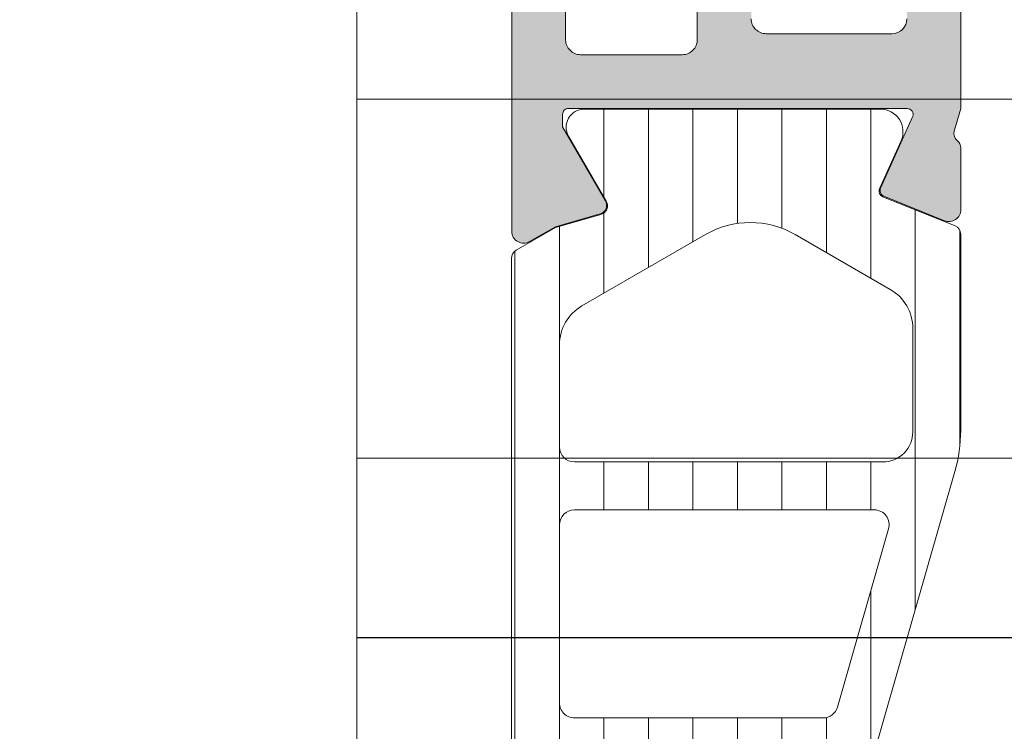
# Model space of a CAD drawing. Header units: millimetres. Extents: x 213386 to 506888, y 183055 to 450952.
# Tile 316 of 656: x 393802 to 393835, y 284336 to 284360. Entities that reach past the tile are written whole.
import ezdxf

# ---------------------------------------------------------------- set-up
doc = ezdxf.new("R2010")
doc.units = ezdxf.units.MM
doc.layers.add('FASÁDA DETAILNÍ', color=255, linetype='Continuous', lineweight=0)
pattern_1 = [(135, (393673.133020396, 283048.1544064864), (-1.077630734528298, -1.077630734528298), []), (225, (393673.133020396, 283048.1544064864), (1.077630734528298, -1.077630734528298), [])]

msp = doc.modelspace()

# ---------------------------------------------------------------- hatches: boundary and pattern name
at = {"layer": 'FASÁDA DETAILNÍ'}
h = msp.add_hatch(color=256, dxfattribs=at)
edge = h.paths.add_edge_path(flags=16)
edge.add_ellipse((393824.3436055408, 284386.6363322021), major_axis=(-0.4999740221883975, 0), ratio=1, start_angle=179.9970229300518, end_angle=270.0029770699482)
edge.add_line((393824.3435795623, 284387.1363062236), (393806.3435795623, 284387.1363062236))
edge.add_ellipse((393806.3435535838, 284386.6363322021), major_axis=(-0.4999740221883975, 0), ratio=1, start_angle=-90.00297706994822, end_angle=0.002977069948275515)
edge.add_line((393805.8435795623, 284386.6363062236), (393805.8435795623, 284374.1363062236))
edge.add_ellipse((393806.3436013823, 284374.1363280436), major_axis=(-0.5000218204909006, 0), ratio=1, start_angle=0.002500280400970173, end_angle=89.99749971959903)
edge.add_line((393806.3435795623, 284373.6363062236), (393818.9466305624, 284373.6363062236))
edge.add_ellipse((393818.946631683, 284372.1363073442), major_axis=(-1.499998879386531, 0), ratio=1, start_angle=179.9999571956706, end_angle=270.0000428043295, ccw=False)
edge.add_line((393820.4466305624, 284372.1363062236), (393820.4466305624, 284359.1363182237))
edge.add_ellipse((393820.9466301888, 284359.1363178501), major_axis=(-0.4999996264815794, 0), ratio=1, start_angle=-4.280210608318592e-05, end_angle=90.00004280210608)
edge.add_line((393820.9466305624, 284358.6363182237), (393824.3435795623, 284358.6363182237))
edge.add_ellipse((393824.3435799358, 284359.1363178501), major_axis=(-0.4999996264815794, 0), ratio=1, start_angle=89.99995719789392, end_angle=180.0000428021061)
edge.add_line((393824.8435795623, 284359.1363182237), (393824.8435795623, 284386.6363062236))
edge = h.paths.add_edge_path()
edge.add_line((393853.6435745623, 284387.8363182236), (393853.6435745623, 284384.8363182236))
edge.add_line((393853.6435745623, 284384.8363182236), (393851.6435745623, 284384.8363182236))
edge.add_arc((393851.6435485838, 284385.3362922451), 0.4999740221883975, 179.9970229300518, 270.0029770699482, ccw=False)
edge.add_line((393851.1435745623, 284385.3363182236), (393851.1435745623, 284385.8363182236))
edge.add_line((393851.1435745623, 284385.8363182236), (393852.1435745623, 284385.8363182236))
edge.add_line((393852.1435745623, 284385.8363182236), (393852.1435745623, 284386.8363182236))
edge.add_arc((393851.1435104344, 284386.8362540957), 1.000064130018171, 0.003674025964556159, 89.99632597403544)
edge.add_line((393851.1435745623, 284387.8363182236), (393847.1435745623, 284387.8363182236))
edge.add_arc((393847.1436045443, 284386.8362882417), 1.000029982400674, 90.00171778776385, 179.9982822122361)
edge.add_line((393846.1435745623, 284386.8363182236), (393846.1435745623, 284385.8363182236))
edge.add_line((393846.1435745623, 284385.8363182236), (393847.1435745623, 284385.8363182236))
edge.add_line((393847.1435745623, 284385.8363182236), (393847.1435745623, 284385.3363182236))
edge.add_arc((393846.6435689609, 284385.3363238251), 0.5000056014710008, 270.0006418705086, 359.9993581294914, ccw=False)
edge.add_line((393846.6435745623, 284384.8363182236), (393843.8435715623, 284384.8363182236))
edge.add_arc((393843.8435715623, 284385.3363182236), 0.5, 90, 270, ccw=False)
edge.add_line((393843.8435715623, 284385.8363182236), (393844.1435745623, 284385.8363182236))
edge.add_arc((393844.1435638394, 284386.3363289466), 0.5000107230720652, 270.0012287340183, 359.9987712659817)
edge.add_line((393844.6435745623, 284386.3363182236), (393844.6435745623, 284386.8363182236))
edge.add_arc((393844.1435066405, 284386.8362503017), 0.5000679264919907, 0.007782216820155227, 89.99221778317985)
edge.add_line((393844.1435745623, 284387.3363182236), (393832.8435795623, 284387.3363182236))
edge.add_arc((393832.8436013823, 284386.8362964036), 0.5000218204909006, 90.002500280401, 179.9974997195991)
edge.add_line((393832.3435795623, 284386.8363182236), (393832.3435795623, 284386.3363182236))
edge.add_arc((393832.8435168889, 284386.3362555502), 0.499937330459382, 179.9928172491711, 270.007182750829)
edge.add_line((393832.8435795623, 284385.8363182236), (393833.1435825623, 284385.8363182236))
edge.add_arc((393833.1435197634, 284385.3362554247), 0.5000628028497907, 0.00719532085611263, 89.99280467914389, ccw=False)
edge.add_line((393833.6435825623, 284385.3363182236), (393833.6435825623, 284380.8363182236))
edge.add_arc((393833.1435769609, 284380.8363238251), 0.5000056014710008, 270.0006418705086, 359.9993581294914, ccw=False)
edge.add_line((393833.1435825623, 284380.3363182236), (393832.3435795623, 284380.3363182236))
edge.add_arc((393832.3435535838, 284380.8362922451), 0.4999740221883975, 179.9970229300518, 270.0029770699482, ccw=False)
edge.add_line((393831.8435795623, 284380.8363182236), (393831.8435795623, 284382.8363182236))
edge.add_arc((393831.3435116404, 284382.8362503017), 0.5000679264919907, 0.007782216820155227, 89.99221778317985)
edge.add_line((393831.3435795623, 284383.3363182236), (393830.8435795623, 284383.3363182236))
edge.add_arc((393830.8435168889, 284383.8362555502), 0.499937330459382, 179.992817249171, 270.007182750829, ccw=False)
edge.add_line((393830.3435795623, 284383.8363182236), (393830.3435795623, 284386.8363182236))
edge.add_arc((393829.8435244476, 284386.8362631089), 0.5000551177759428, 0.006314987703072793, 89.99368501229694)
edge.add_line((393829.8435795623, 284387.3363182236), (393828.1435825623, 284387.3363182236))
edge.add_arc((393828.1435507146, 284385.8363500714), 1.499968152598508, 89.99878348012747, 180.0012165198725)
edge.add_line((393826.6435825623, 284385.8363182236), (393826.6435825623, 284359.8363182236))
edge.add_arc((393827.1435617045, 284359.8362973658), 0.4999791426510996, 179.9976097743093, 270.0023902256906)
edge.add_line((393827.1435825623, 284359.3363182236), (393831.3435795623, 284359.3363182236))
edge.add_arc((393831.3435739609, 284359.8363238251), 0.5000056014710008, 270.0006418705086, 359.9993581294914)
edge.add_line((393831.8435795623, 284359.8363182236), (393831.8435795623, 284361.8363182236))
edge.add_arc((393832.3436013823, 284361.8362964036), 0.5000218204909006, 90.00250028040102, 179.9974997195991, ccw=False)
edge.add_line((393832.3435795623, 284362.3363182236), (393833.1435825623, 284362.3363182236))
edge.add_arc((393833.1435300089, 284361.8362656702), 0.5000525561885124, 0.006021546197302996, 89.99397845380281, ccw=False)
edge.add_line((393833.6435825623, 284361.8363182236), (393833.6435825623, 284356.8363172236))
edge.add_line((393833.6435825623, 284356.8363172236), (393833.4262615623, 284356.0784282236))
edge.add_arc((393833.7146399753, 284355.9957369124), 0.2999999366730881, 163.9999757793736, 232.0951853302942)
edge.add_arc((393833.3460294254, 284355.5223170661), 0.3000001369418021, 3.007105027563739e-05, 52.095281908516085, ccw=False)
edge.add_line((393833.6460295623, 284355.5223172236), (393833.6460275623, 284353.4581702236))
edge.add_arc((393833.2460281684, 284353.4581697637), 0.3999993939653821, -111.97376953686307, 6.58840779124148e-05, ccw=False)
edge.add_line((393833.0963555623, 284353.0872282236), (393831.0731265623, 284353.9035892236))
edge.add_arc((393831.1479631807, 284354.0890594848), 0.1999993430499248, 155.8589076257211, 248.02609212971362, ccw=False)
edge.add_line((393830.9654555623, 284354.1708562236), (393832.0337755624, 284356.5545412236))
edge.add_arc((393831.8512674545, 284356.6363379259), 0.1999997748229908, 335.8589745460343, 450.8199006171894)
edge.add_line((393831.8484055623, 284356.8363172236), (393820.5443255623, 284356.8363182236))
edge.add_arc((393820.5358938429, 284356.6449037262), 0.1916001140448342, 87.47777810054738, 181.0444500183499)
edge.add_line((393820.3443255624, 284356.6414112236), (393820.3443255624, 284356.2208272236))
edge.add_line((393820.3443255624, 284356.2208272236), (393821.7760605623, 284353.7552152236))
edge.add_arc((393821.5167235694, 284353.6044035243), 0.2999997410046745, -74.00002828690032, 30.179196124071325, ccw=False)
edge.add_line((393821.5994145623, 284353.3160252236), (393820.1072535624, 284352.8881542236))
edge.add_line((393820.1072535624, 284352.8881542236), (393819.2439785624, 284352.3897422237))
edge.add_arc((393819.043978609, 284352.7361524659), 0.400000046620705, 180.0000347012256, 299.9999884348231, ccw=False)
edge.add_line((393818.6439785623, 284352.7361522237), (393818.6443255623, 284356.8440832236))
edge.add_line((393818.6443255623, 284356.8440832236), (393818.6466305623, 284371.3361402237))
edge.add_arc((393818.146630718, 284371.3363183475), 0.4999998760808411, 359.9795885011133, 450.0000178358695)
edge.add_line((393818.1466305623, 284371.8363182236), (393812.7435885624, 284371.8363182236))
edge.add_arc((393812.7435881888, 284371.3363185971), 0.4999996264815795, 89.9999571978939, 180.0000428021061)
edge.add_line((393812.2435885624, 284371.3363182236), (393812.2435885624, 284368.8363182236))
edge.add_arc((393811.7435889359, 284368.8363178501), 0.4999996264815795, -90.00004280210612, 4.280210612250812e-05, ccw=False)
edge.add_line((393811.7435885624, 284368.3363182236), (393810.4435855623, 284368.3363182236))
edge.add_arc((393810.4435647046, 284368.8362973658), 0.4999791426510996, 179.9976097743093, 270.00239022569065, ccw=False)
edge.add_line((393809.9435855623, 284368.8363182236), (393809.9435855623, 284369.3363182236))
edge.add_line((393809.9435855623, 284369.3363182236), (393810.9435855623, 284369.3363182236))
edge.add_line((393810.9435855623, 284369.3363182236), (393810.9435855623, 284370.8363182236))
edge.add_arc((393809.9435538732, 284370.8362865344), 1.00003168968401, 0.001815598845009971, 89.998184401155)
edge.add_line((393809.9435855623, 284371.8363182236), (393805.9435855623, 284371.8363182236))
edge.add_arc((393805.9436548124, 284370.8362489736), 1.000069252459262, 90.00396746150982, 179.9960325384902)
edge.add_line((393804.9435855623, 284370.8363182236), (393804.9435855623, 284369.3363182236))
edge.add_line((393804.9435855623, 284369.3363182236), (393805.9435855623, 284369.3363182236))
edge.add_line((393805.9435855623, 284369.3363182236), (393805.9435855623, 284368.8363182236))
edge.add_arc((393805.4436115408, 284368.8362922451), 0.4999740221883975, -90.0029770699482, 0.0029770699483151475, ccw=False)
edge.add_line((393805.4435855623, 284368.3363182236), (393804.1435825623, 284368.3363182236))
edge.add_arc((393804.1435881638, 284368.8363238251), 0.5000056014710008, 180.0006418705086, 269.9993581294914, ccw=False)
edge.add_line((393803.6435825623, 284368.8363182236), (393803.6435825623, 284387.8363182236))
edge.add_arc((393805.1435532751, 284387.8363475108), 1.49997071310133, 89.99888129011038, 180.0011187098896, ccw=False)
edge.add_line((393805.1435825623, 284389.3363182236), (393852.1435745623, 284389.3363182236))
edge.add_arc((393852.1435142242, 284387.8362578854), 1.500060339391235, 0.002304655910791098, 89.99769534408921, ccw=False)
h = msp.add_hatch(dxfattribs=at)
h.set_pattern_fill('ANSI37', color=256, scale=0.48, angle=90, style=0)
h.set_pattern_definition(pattern_1)
edge = h.paths.add_edge_path(flags=16)
edge.add_line((393849.3078483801, 284325.9350692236), (393850.7007023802, 284326.0348132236))
edge.add_arc((393850.7435598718, 284325.4363463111), 0.5999995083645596, -8.348756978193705e-06, 94.09608051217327, ccw=False)
edge.add_arc((393850.7435598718, 284325.4363461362), 0.5999995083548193, -94.09608051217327, 8.348756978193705e-06, ccw=False)
edge.add_line((393850.7007023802, 284324.8378792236), (393849.3078483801, 284324.9376232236))
edge.add_arc((393849.3435628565, 284325.4363462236), 0.5000001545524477, 94.09606439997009, 265.90393560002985, ccw=False)
edge = h.paths.add_edge_path(flags=16)
edge.add_arc((393846.1435547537, 284323.8363495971), 0.4999996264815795, -4.280210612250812e-05, 90.00004280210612, ccw=False)
edge.add_line((393846.6435543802, 284323.8363492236), (393846.6435543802, 284320.2426642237))
edge.add_arc((393846.1435540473, 284320.2426642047), 0.5000003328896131, -113.21802660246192, 2.167783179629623e-06, ccw=False)
edge.add_line((393845.9464383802, 284319.7831582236), (393839.6153363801, 284322.4990362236))
edge.add_arc((393839.8124522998, 284322.9585415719), 0.4999998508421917, 177.4998893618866, 246.7819182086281, ccw=False)
edge.add_line((393839.3129283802, 284322.9803522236), (393839.3512543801, 284323.8581592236))
edge.add_arc((393839.8507779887, 284323.8363497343), 0.4999994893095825, 89.9999551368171, 177.5000208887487, ccw=False)
edge.add_line((393839.8507783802, 284324.3363492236), (393846.1435543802, 284324.3363492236))
edge = h.paths.add_edge_path(flags=16)
edge.add_line((393840.7353923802, 284349.3902682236), (393849.6322453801, 284353.5389382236))
edge.add_arc((393849.8435545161, 284353.0857844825), 0.4999998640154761, -2.966864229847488e-05, 115.00000791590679, ccw=False)
edge.add_line((393850.3435543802, 284353.0857842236), (393850.3435543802, 284343.7363492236))
edge.add_arc((393849.8435547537, 284343.7363488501), 0.4999996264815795, -90.00004280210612, 4.280210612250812e-05, ccw=False)
edge.add_line((393849.8435543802, 284343.2363492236), (393840.7196313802, 284343.2363492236))
edge.add_arc((393840.7196315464, 284343.7363492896), 0.5000000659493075, 177.499972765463, 269.99998095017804, ccw=False)
edge.add_line((393840.2201073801, 284343.7581592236), (393840.4471773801, 284348.9589232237))
edge.add_arc((393840.9467027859, 284348.9371134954), 0.5000012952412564, 115.0000919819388, 177.5000025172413, ccw=False)
edge = h.paths.add_edge_path(flags=16)
edge.add_arc((393849.8435547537, 284340.5363495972), 0.4999996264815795, -4.280210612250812e-05, 90.00004280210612, ccw=False)
edge.add_line((393850.3435543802, 284340.5363492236), (393850.3435543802, 284333.3363492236))
edge.add_arc((393849.8435547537, 284333.3363488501), 0.4999996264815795, -90.00004280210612, 4.280210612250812e-05, ccw=False)
edge.add_line((393849.8435543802, 284332.8363492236), (393848.6435543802, 284332.8363492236))
edge.add_arc((393848.643552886, 284330.8363507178), 1.99999850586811, 89.99995719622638, 180.0000428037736)
edge.add_line((393846.6435543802, 284330.8363492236), (393846.6435543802, 284327.0363492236))
edge.add_arc((393846.1435547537, 284327.0363488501), 0.4999996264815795, -90.00004280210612, 4.280210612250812e-05, ccw=False)
edge.add_line((393846.1435543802, 284326.5363492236), (393839.9904933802, 284326.5363492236))
edge.add_arc((393839.9904935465, 284327.0363492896), 0.5000000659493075, 177.4999727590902, 269.9999809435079, ccw=False)
edge.add_line((393839.4909693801, 284327.0581592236), (393839.7311043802, 284332.5581592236))
edge.add_arc((393840.2306279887, 284332.5363497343), 0.4999994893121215, 89.99995514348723, 177.500020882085, ccw=False)
edge.add_line((393840.2306283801, 284333.0363492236), (393845.5435543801, 284333.0363492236))
edge.add_arc((393845.5435543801, 284334.1363492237), 1.100000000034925, 270, 450)
edge.add_line((393845.5435543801, 284335.2363492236), (393840.3703433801, 284335.2363492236))
edge.add_arc((393840.3703435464, 284335.7363492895), 0.5000000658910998, 177.4999727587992, 269.9999809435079, ccw=False)
edge.add_line((393839.8708193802, 284335.7581592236), (393840.0803923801, 284340.5581592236))
edge.add_arc((393840.5799159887, 284340.5363497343), 0.4999994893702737, 89.99995514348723, 177.5000208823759, ccw=False)
edge.add_line((393840.5799163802, 284341.0363492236), (393849.8435543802, 284341.0363492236))
edge = h.paths.add_edge_path()
edge.add_line((393848.4570973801, 284355.7494022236), (393839.6692313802, 284351.6515532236))
edge.add_ellipse((393840.9370888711, 284348.9326278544), major_axis=(-3.000002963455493, 0), ratio=1, start_angle=295.000030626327, end_angle=357.4999411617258)
edge.add_line((393837.9399413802, 284349.0634892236), (393837.9116073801, 284348.4145392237))
edge.add_ellipse((393837.4120837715, 284348.4363487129), major_axis=(-0.4999994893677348, 0), ratio=1, start_angle=89.99995515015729, end_angle=177.5000208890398, ccw=False)
edge.add_line((393837.4120833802, 284347.9363492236), (393836.4435543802, 284347.9363492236))
edge.add_ellipse((393836.4435543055, 284347.8363492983), major_axis=(-0.09999992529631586, 0), ratio=1, start_angle=-90.00004278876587, end_angle=4.278876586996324e-05)
edge.add_line((393836.3435543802, 284347.8363492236), (393836.3435543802, 284347.2363492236))
edge.add_ellipse((393836.4435543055, 284347.236349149), major_axis=(-0.09999992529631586, 0), ratio=1, start_angle=-4.278876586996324e-05, end_angle=90.00004278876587)
edge.add_line((393836.4435543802, 284347.1363492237), (393837.3465923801, 284347.1363492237))
edge.add_ellipse((393837.3465922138, 284346.6363491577), major_axis=(-0.5000000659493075, 0), ratio=1, start_angle=177.4999727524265, end_angle=269.9999809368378, ccw=False)
edge.add_line((393837.8461163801, 284346.6145392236), (393837.4522783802, 284337.7142452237))
edge.add_ellipse((393836.9527671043, 284337.7363493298), major_axis=(-0.5000001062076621, 0), ratio=1, start_angle=89.99991701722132, end_angle=177.466230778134, ccw=False)
edge.add_line((393836.9527663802, 284337.2363492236), (393836.3435543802, 284337.2363492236))
edge.add_ellipse((393836.3435543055, 284337.1363492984), major_axis=(-0.09999992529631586, 0), ratio=1, start_angle=-90.00004278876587, end_angle=4.278876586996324e-05)
edge.add_line((393836.2435543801, 284337.1363492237), (393836.2435543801, 284336.5363492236))
edge.add_ellipse((393836.3435543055, 284336.536349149), major_axis=(-0.09999992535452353, 0), ratio=1, start_angle=-4.278876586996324e-05, end_angle=90.00004278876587)
edge.add_line((393836.3435543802, 284336.4363492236), (393836.8731163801, 284336.4363492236))
edge.add_ellipse((393836.8731166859, 284335.9363487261), major_axis=(-0.5000004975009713, 0), ratio=1, start_angle=177.4663020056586, end_angle=270.00003503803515, ccw=False)
edge.add_line((393837.3726283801, 284335.9142452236), (393836.8619723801, 284324.3740202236))
edge.add_ellipse((393836.3624477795, 284324.395829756), major_axis=(-0.50000048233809, 0), ratio=1, start_angle=86.78294269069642, end_angle=177.5000209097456, ccw=False)
edge.add_line((393836.3343883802, 284323.8966172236), (393831.2006453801, 284324.1851802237))
edge.add_ellipse((393831.3162008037, 284324.5955982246), major_axis=(-0.4263754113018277, 0), ratio=1, start_angle=-69.24102762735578, end_angle=74.27514552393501, ccw=False)
edge.add_line((393831.1650773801, 284324.9942932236), (393831.3976803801, 284324.9930532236))
edge.add_line((393831.3976803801, 284324.9930532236), (393833.2802593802, 284324.6949152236))
edge.add_line((393833.2802593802, 284324.6949152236), (393836.1295443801, 284325.0953412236))
edge.add_ellipse((393836.0877937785, 284325.3924218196), major_axis=(-0.2999999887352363, 0), ratio=1, start_angle=97.99974404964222, end_angle=214.5977463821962)
edge.add_ellipse((393833.865222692, 284323.8593084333), major_axis=(-3.000047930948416, 0), ratio=1, start_angle=214.5976412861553, end_angle=288.0084245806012)
edge.add_line((393832.9377373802, 284326.7123872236), (393830.6828463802, 284326.0788112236))
edge.add_ellipse((393830.8437759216, 284325.3035987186), major_axis=(-0.791740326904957, 0), ratio=1, start_angle=281.7276897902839, end_angle=353.2016537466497)
edge.add_line((393830.0576023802, 284325.3973212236), (393830.0563813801, 284324.3391112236))
edge.add_ellipse((393831.2354676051, 284324.4682354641), major_axis=(-1.186135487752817, 0), ratio=1, start_angle=6.249678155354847, end_angle=71.3444235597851)
edge.add_line((393830.8560483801, 284323.3444212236), (393834.0973883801, 284322.2500882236))
edge.add_line((393834.0973883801, 284322.2500882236), (393842.1471833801, 284319.3603102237))
edge.add_line((393842.1471833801, 284319.3603102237), (393852.0450603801, 284315.0275012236))
edge.add_ellipse((393852.2433304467, 284315.4865102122), major_axis=(-0.5000002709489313, 0), ratio=1, start_angle=66.637950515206, end_angle=179.9334236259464)
edge.add_line((393852.7433303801, 284315.4859292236), (393852.7439653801, 284316.0326302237))
edge.add_ellipse((393852.2439652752, 284316.0332104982), major_axis=(-0.5000004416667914, 0), ratio=1, start_angle=179.9335054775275, end_angle=246.0791754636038)
edge.add_line((393852.4467023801, 284316.4902642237), (393849.2426993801, 284317.8920202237))
edge.add_ellipse((393849.6435537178, 284318.8081613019), major_axis=(-0.9999993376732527, 0), ratio=1, start_angle=-5.28106040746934e-05, end_angle=66.36838527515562, ccw=False)
edge.add_line((393848.6435543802, 284318.8081622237), (393848.6435543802, 284324.0361042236))
edge.add_line((393848.6435543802, 284324.0361042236), (393850.4430333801, 284324.0361132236))
edge.add_line((393850.4430333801, 284324.0361132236), (393850.5809753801, 284323.5213122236))
edge.add_ellipse((393850.8581294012, 284323.6360774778), major_axis=(-0.2999756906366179, 0), ratio=1, start_angle=22.4937002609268, end_angle=112.5035667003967)
edge.add_line((393850.9729423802, 284323.3589432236), (393852.2430693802, 284324.2081102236))
edge.add_ellipse((393851.7433486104, 284325.073974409), major_axis=(-0.9997207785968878, 0), ratio=1, start_angle=119.9907606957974, end_angle=180.0076118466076)
edge.add_line((393852.7430693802, 284325.0741072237), (393852.7430383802, 284325.7984682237))
edge.add_ellipse((393851.7433005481, 284325.7982601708), major_axis=(-0.9997378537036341, 0), ratio=1, start_angle=180.0119236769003, end_angle=240.0086750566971)
edge.add_line((393852.2430383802, 284326.6641342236), (393850.9729423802, 284327.5133012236))
edge.add_ellipse((393850.8581304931, 284327.2361537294), major_axis=(-0.2999875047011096, 0), ratio=1, start_angle=247.4975938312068, end_angle=337.501396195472)
edge.add_line((393850.5809753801, 284327.3509472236), (393850.4430033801, 284326.8361312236))
edge.add_line((393850.4430033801, 284326.8361312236), (393848.6435543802, 284326.8361232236))
edge.add_line((393848.6435543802, 284326.8361232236), (393848.6435543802, 284330.0363502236))
edge.add_ellipse((393848.9435541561, 284330.0363504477), major_axis=(-0.2999997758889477, 0), ratio=1, start_angle=-90.00004279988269, end_angle=4.279988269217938e-05, ccw=False)
edge.add_line((393848.9435543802, 284330.3363502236), (393852.2435503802, 284330.3363502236))
edge.add_ellipse((393852.2435507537, 284330.8363498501), major_axis=(-0.4999996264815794, 0), ratio=1, start_angle=89.99995719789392, end_angle=180.0000428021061)
edge.add_line((393852.7435503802, 284330.8363502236), (393852.7435503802, 284357.7339722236))
edge.add_line((393852.7435503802, 284357.7339722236), (393851.1931583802, 284358.6290902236))
edge.add_ellipse((393850.9431582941, 284358.1960776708), major_axis=(-0.4999999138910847, 0), ratio=1, start_angle=239.9999829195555, end_angle=359.9999366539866)
edge.add_line((393850.4431583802, 284358.1960782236), (393848.7457873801, 284358.1960782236))
edge.add_line((393848.7457873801, 284358.1960782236), (393848.7457873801, 284356.2025562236))
edge.add_ellipse((393848.2457871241, 284356.202555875), major_axis=(-0.5000002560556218, 0), ratio=1, start_angle=115.00012858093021, end_angle=180.000039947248, ccw=False)
h = msp.add_hatch(dxfattribs=at)
h.set_pattern_fill('ANSI37', color=256, scale=0.48, angle=90, style=0)
h.set_pattern_definition(pattern_1)
edge = h.paths.add_edge_path(flags=16)
edge.add_line((393849.3078485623, 284325.9350692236), (393850.7007025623, 284326.0348132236))
edge.add_arc((393850.743560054, 284325.4363463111), 0.5999995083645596, -8.348756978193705e-06, 94.09608051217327, ccw=False)
edge.add_arc((393850.743560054, 284325.4363461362), 0.5999995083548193, -94.09608051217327, 8.348756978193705e-06, ccw=False)
edge.add_line((393850.7007025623, 284324.8378792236), (393849.3078485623, 284324.9376232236))
edge.add_arc((393849.3435630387, 284325.4363462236), 0.5000001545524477, 94.09606439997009, 265.90393560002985, ccw=False)
edge = h.paths.add_edge_path(flags=16)
edge.add_arc((393846.1435549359, 284323.8363495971), 0.4999996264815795, -4.280210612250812e-05, 90.00004280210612, ccw=False)
edge.add_line((393846.6435545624, 284323.8363492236), (393846.6435545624, 284320.2426642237))
edge.add_arc((393846.1435542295, 284320.2426642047), 0.5000003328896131, -113.21802660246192, 2.167783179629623e-06, ccw=False)
edge.add_line((393845.9464385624, 284319.7831582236), (393839.6153365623, 284322.4990362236))
edge.add_arc((393839.812452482, 284322.9585415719), 0.4999998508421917, 177.4998893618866, 246.7819182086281, ccw=False)
edge.add_line((393839.3129285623, 284322.9803522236), (393839.3512545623, 284323.8581592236))
edge.add_arc((393839.8507781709, 284323.8363497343), 0.4999994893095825, 89.9999551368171, 177.5000208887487, ccw=False)
edge.add_line((393839.8507785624, 284324.3363492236), (393846.1435545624, 284324.3363492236))
edge = h.paths.add_edge_path(flags=16)
edge.add_line((393840.7353925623, 284349.3902682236), (393849.6322455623, 284353.5389382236))
edge.add_arc((393849.8435546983, 284353.0857844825), 0.4999998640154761, -2.966864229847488e-05, 115.00000791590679, ccw=False)
edge.add_line((393850.3435545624, 284353.0857842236), (393850.3435545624, 284343.7363492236))
edge.add_arc((393849.8435549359, 284343.7363488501), 0.4999996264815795, -90.00004280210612, 4.280210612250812e-05, ccw=False)
edge.add_line((393849.8435545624, 284343.2363492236), (393840.7196315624, 284343.2363492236))
edge.add_arc((393840.7196317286, 284343.7363492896), 0.5000000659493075, 177.499972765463, 269.99998095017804, ccw=False)
edge.add_line((393840.2201075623, 284343.7581592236), (393840.4471775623, 284348.9589232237))
edge.add_arc((393840.9467029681, 284348.9371134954), 0.5000012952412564, 115.0000919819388, 177.5000025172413, ccw=False)
edge = h.paths.add_edge_path(flags=16)
edge.add_arc((393849.8435549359, 284340.5363495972), 0.4999996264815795, -4.280210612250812e-05, 90.00004280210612, ccw=False)
edge.add_line((393850.3435545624, 284340.5363492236), (393850.3435545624, 284333.3363492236))
edge.add_arc((393849.8435549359, 284333.3363488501), 0.4999996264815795, -90.00004280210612, 4.280210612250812e-05, ccw=False)
edge.add_line((393849.8435545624, 284332.8363492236), (393848.6435545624, 284332.8363492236))
edge.add_arc((393848.6435530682, 284330.8363507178), 1.99999850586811, 89.99995719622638, 180.0000428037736)
edge.add_line((393846.6435545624, 284330.8363492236), (393846.6435545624, 284327.0363492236))
edge.add_arc((393846.1435549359, 284327.0363488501), 0.4999996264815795, -90.00004280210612, 4.280210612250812e-05, ccw=False)
edge.add_line((393846.1435545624, 284326.5363492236), (393839.9904935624, 284326.5363492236))
edge.add_arc((393839.9904937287, 284327.0363492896), 0.5000000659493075, 177.4999727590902, 269.9999809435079, ccw=False)
edge.add_line((393839.4909695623, 284327.0581592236), (393839.7311045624, 284332.5581592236))
edge.add_arc((393840.2306281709, 284332.5363497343), 0.4999994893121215, 89.99995514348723, 177.500020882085, ccw=False)
edge.add_line((393840.2306285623, 284333.0363492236), (393845.5435545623, 284333.0363492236))
edge.add_arc((393845.5435545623, 284334.1363492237), 1.100000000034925, 270, 450)
edge.add_line((393845.5435545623, 284335.2363492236), (393840.3703435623, 284335.2363492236))
edge.add_arc((393840.3703437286, 284335.7363492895), 0.5000000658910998, 177.4999727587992, 269.9999809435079, ccw=False)
edge.add_line((393839.8708195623, 284335.7581592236), (393840.0803925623, 284340.5581592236))
edge.add_arc((393840.5799161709, 284340.5363497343), 0.4999994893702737, 89.99995514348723, 177.5000208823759, ccw=False)
edge.add_line((393840.5799165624, 284341.0363492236), (393849.8435545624, 284341.0363492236))
edge = h.paths.add_edge_path()
edge.add_line((393848.4570975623, 284355.7494022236), (393839.6692315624, 284351.6515532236))
edge.add_ellipse((393840.9370890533, 284348.9326278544), major_axis=(-3.000002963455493, 0), ratio=1, start_angle=295.000030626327, end_angle=357.4999411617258)
edge.add_line((393837.9399415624, 284349.0634892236), (393837.9116075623, 284348.4145392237))
edge.add_ellipse((393837.4120839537, 284348.4363487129), major_axis=(-0.4999994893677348, 0), ratio=1, start_angle=89.99995515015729, end_angle=177.5000208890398, ccw=False)
edge.add_line((393837.4120835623, 284347.9363492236), (393836.4435545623, 284347.9363492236))
edge.add_ellipse((393836.4435544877, 284347.8363492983), major_axis=(-0.09999992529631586, 0), ratio=1, start_angle=-90.00004278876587, end_angle=4.278876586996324e-05)
edge.add_line((393836.3435545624, 284347.8363492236), (393836.3435545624, 284347.2363492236))
edge.add_ellipse((393836.4435544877, 284347.236349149), major_axis=(-0.09999992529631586, 0), ratio=1, start_angle=-4.278876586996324e-05, end_angle=90.00004278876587)
edge.add_line((393836.4435545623, 284347.1363492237), (393837.3465925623, 284347.1363492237))
edge.add_ellipse((393837.346592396, 284346.6363491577), major_axis=(-0.5000000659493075, 0), ratio=1, start_angle=177.4999727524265, end_angle=269.9999809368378, ccw=False)
edge.add_line((393837.8461165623, 284346.6145392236), (393837.4522785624, 284337.7142452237))
edge.add_ellipse((393836.9527672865, 284337.7363493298), major_axis=(-0.5000001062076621, 0), ratio=1, start_angle=89.99991701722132, end_angle=177.466230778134, ccw=False)
edge.add_line((393836.9527665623, 284337.2363492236), (393836.3435545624, 284337.2363492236))
edge.add_ellipse((393836.3435544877, 284337.1363492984), major_axis=(-0.09999992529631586, 0), ratio=1, start_angle=-90.00004278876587, end_angle=4.278876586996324e-05)
edge.add_line((393836.2435545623, 284337.1363492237), (393836.2435545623, 284336.5363492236))
edge.add_ellipse((393836.3435544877, 284336.536349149), major_axis=(-0.09999992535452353, 0), ratio=1, start_angle=-4.278876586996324e-05, end_angle=90.00004278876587)
edge.add_line((393836.3435545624, 284336.4363492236), (393836.8731165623, 284336.4363492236))
edge.add_ellipse((393836.8731168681, 284335.9363487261), major_axis=(-0.5000004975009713, 0), ratio=1, start_angle=177.4663020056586, end_angle=270.00003503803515, ccw=False)
edge.add_line((393837.3726285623, 284335.9142452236), (393836.8619725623, 284324.3740202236))
edge.add_ellipse((393836.3624479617, 284324.395829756), major_axis=(-0.50000048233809, 0), ratio=1, start_angle=86.78294269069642, end_angle=177.5000209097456, ccw=False)
edge.add_line((393836.3343885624, 284323.8966172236), (393831.2006455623, 284324.1851802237))
edge.add_ellipse((393831.3162009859, 284324.5955982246), major_axis=(-0.4263754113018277, 0), ratio=1, start_angle=-69.24102762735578, end_angle=74.27514552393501, ccw=False)
edge.add_line((393831.1650775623, 284324.9942932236), (393831.3976805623, 284324.9930532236))
edge.add_line((393831.3976805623, 284324.9930532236), (393833.2802595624, 284324.6949152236))
edge.add_line((393833.2802595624, 284324.6949152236), (393836.1295445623, 284325.0953412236))
edge.add_ellipse((393836.0877939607, 284325.3924218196), major_axis=(-0.2999999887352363, 0), ratio=1, start_angle=97.99974404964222, end_angle=214.5977463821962)
edge.add_ellipse((393833.8652228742, 284323.8593084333), major_axis=(-3.000047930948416, 0), ratio=1, start_angle=214.5976412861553, end_angle=288.0084245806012)
edge.add_line((393832.9377375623, 284326.7123872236), (393830.6828465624, 284326.0788112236))
edge.add_ellipse((393830.8437761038, 284325.3035987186), major_axis=(-0.791740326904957, 0), ratio=1, start_angle=281.7276897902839, end_angle=353.2016537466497)
edge.add_line((393830.0576025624, 284325.3973212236), (393830.0563815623, 284324.3391112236))
edge.add_ellipse((393831.2354677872, 284324.4682354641), major_axis=(-1.186135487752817, 0), ratio=1, start_angle=6.249678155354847, end_angle=71.3444235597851)
edge.add_line((393830.8560485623, 284323.3444212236), (393834.0973885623, 284322.2500882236))
edge.add_line((393834.0973885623, 284322.2500882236), (393842.1471835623, 284319.3603102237))
edge.add_line((393842.1471835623, 284319.3603102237), (393852.0450605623, 284315.0275012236))
edge.add_ellipse((393852.2433306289, 284315.4865102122), major_axis=(-0.5000002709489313, 0), ratio=1, start_angle=66.637950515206, end_angle=179.9334236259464)
edge.add_line((393852.7433305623, 284315.4859292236), (393852.7439655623, 284316.0326302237))
edge.add_ellipse((393852.2439654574, 284316.0332104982), major_axis=(-0.5000004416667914, 0), ratio=1, start_angle=179.9335054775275, end_angle=246.0791754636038)
edge.add_line((393852.4467025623, 284316.4902642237), (393849.2426995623, 284317.8920202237))
edge.add_ellipse((393849.6435539, 284318.8081613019), major_axis=(-0.9999993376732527, 0), ratio=1, start_angle=-5.28106040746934e-05, end_angle=66.36838527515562, ccw=False)
edge.add_line((393848.6435545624, 284318.8081622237), (393848.6435545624, 284324.0361042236))
edge.add_line((393848.6435545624, 284324.0361042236), (393850.4430335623, 284324.0361132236))
edge.add_line((393850.4430335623, 284324.0361132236), (393850.5809755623, 284323.5213122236))
edge.add_ellipse((393850.8581295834, 284323.6360774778), major_axis=(-0.2999756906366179, 0), ratio=1, start_angle=22.4937002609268, end_angle=112.5035667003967)
edge.add_line((393850.9729425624, 284323.3589432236), (393852.2430695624, 284324.2081102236))
edge.add_ellipse((393851.7433487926, 284325.073974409), major_axis=(-0.9997207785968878, 0), ratio=1, start_angle=119.9907606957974, end_angle=180.0076118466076)
edge.add_line((393852.7430695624, 284325.0741072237), (393852.7430385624, 284325.7984682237))
edge.add_ellipse((393851.7433007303, 284325.7982601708), major_axis=(-0.9997378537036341, 0), ratio=1, start_angle=180.0119236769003, end_angle=240.0086750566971)
edge.add_line((393852.2430385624, 284326.6641342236), (393850.9729425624, 284327.5133012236))
edge.add_ellipse((393850.8581306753, 284327.2361537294), major_axis=(-0.2999875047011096, 0), ratio=1, start_angle=247.4975938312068, end_angle=337.501396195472)
edge.add_line((393850.5809755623, 284327.3509472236), (393850.4430035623, 284326.8361312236))
edge.add_line((393850.4430035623, 284326.8361312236), (393848.6435545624, 284326.8361232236))
edge.add_line((393848.6435545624, 284326.8361232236), (393848.6435545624, 284330.0363502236))
edge.add_ellipse((393848.9435543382, 284330.0363504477), major_axis=(-0.2999997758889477, 0), ratio=1, start_angle=-90.00004279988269, end_angle=4.279988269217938e-05, ccw=False)
edge.add_line((393848.9435545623, 284330.3363502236), (393852.2435505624, 284330.3363502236))
edge.add_ellipse((393852.2435509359, 284330.8363498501), major_axis=(-0.4999996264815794, 0), ratio=1, start_angle=89.99995719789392, end_angle=180.0000428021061)
edge.add_line((393852.7435505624, 284330.8363502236), (393852.7435505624, 284357.7339722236))
edge.add_line((393852.7435505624, 284357.7339722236), (393851.1931585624, 284358.6290902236))
edge.add_ellipse((393850.9431584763, 284358.1960776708), major_axis=(-0.4999999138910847, 0), ratio=1, start_angle=239.9999829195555, end_angle=359.9999366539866)
edge.add_line((393850.4431585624, 284358.1960782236), (393848.7457875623, 284358.1960782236))
edge.add_line((393848.7457875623, 284358.1960782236), (393848.7457875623, 284356.2025562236))
edge.add_ellipse((393848.2457873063, 284356.202555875), major_axis=(-0.5000002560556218, 0), ratio=1, start_angle=115.00012858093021, end_angle=180.000039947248, ccw=False)
h = msp.add_hatch(dxfattribs=at)
h.set_pattern_fill('ANSI31', color=256, scale=0.468, angle=45, style=0)
h.set_pattern_definition([(90, (393673.133020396, 283048.1544064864), (-1.4859, 3.33066907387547e-16), [])])
edge = h.paths.add_edge_path(flags=16)
edge.add_line((393820.9916545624, 284329.4248242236), (393823.2143645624, 284328.1414622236))
edge.add_ellipse((393824.2142369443, 284329.873187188), major_axis=(-1.999654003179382, 0), ratio=1, start_angle=59.9984985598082, end_angle=119.9999542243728)
edge.add_line((393825.2140625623, 284328.1414352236), (393826.3435805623, 284328.7935632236))
edge.add_ellipse((393824.8435774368, 284331.3916434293), major_axis=(-3.000005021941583, 0), ratio=1, start_angle=120.0000135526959, end_angle=163.999945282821)
edge.add_line((393827.7273665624, 284330.5647272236), (393828.7800145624, 284334.2357492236))
edge.add_ellipse((393828.2993835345, 284334.3735680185), major_axis=(-0.5000002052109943, 0), ratio=1, start_angle=163.9999927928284, end_angle=270.000798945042)
edge.add_line((393828.2993765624, 284334.8735682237), (393820.7416235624, 284334.8734582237))
edge.add_ellipse((393820.741633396, 284334.3734583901), major_axis=(-0.4999998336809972, 0), ratio=1, start_angle=-89.99887315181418, end_angle=0.000821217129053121)
edge.add_line((393820.2416335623, 284334.3734512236), (393820.2416895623, 284330.7238022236))
edge.add_ellipse((393821.7416888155, 284330.7238416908), major_axis=(-1.499999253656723, 0), ratio=1, start_angle=0.001507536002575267, end_angle=59.99847274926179)
edge = h.paths.add_edge_path(flags=16)
edge.add_line((393820.7416055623, 284336.4734602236), (393829.0449355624, 284336.4735872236))
edge.add_ellipse((393829.0449273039, 284336.9735875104), major_axis=(-0.5000002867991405, 0), ratio=1, start_angle=90.00094635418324, end_angle=164.0000560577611)
edge.add_line((393829.5255585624, 284336.8357692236), (393831.2324855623, 284342.7885312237))
edge.add_ellipse((393830.7518548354, 284342.9263502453), major_axis=(-0.4999999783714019, 0), ratio=1, start_angle=163.9999583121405, end_angle=270.0009480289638)
edge.add_line((393830.7518465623, 284343.4263502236), (393820.7414925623, 284343.4261802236))
edge.add_ellipse((393820.7415047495, 284342.9261800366), major_axis=(-0.5000001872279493, 0), ratio=1, start_angle=-89.99860345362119, end_angle=0.0008952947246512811)
edge.add_line((393820.2415045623, 284342.9261722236), (393820.2415945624, 284336.9734522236))
edge.add_ellipse((393820.7415948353, 284336.9734604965), major_axis=(-0.5000002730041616, 0), ratio=1, start_angle=0.0009479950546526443, end_angle=90.00122922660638)
edge = h.paths.add_edge_path(flags=16)
edge.add_line((393831.2906415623, 284350.7904842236), (393828.1142515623, 284352.6243732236))
edge.add_ellipse((393826.6142517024, 284350.026293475), major_axis=(-3.000002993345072, 0), ratio=1, start_angle=240.0000360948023, end_angle=300.0014917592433)
edge.add_line((393825.1141825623, 284352.6243332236), (393820.9912995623, 284350.2438382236))
edge.add_ellipse((393821.7413352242, 284348.9448199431), major_axis=(-1.500000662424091, 0), ratio=1, start_angle=-59.99844168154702, end_angle=0.001517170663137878)
edge.add_line((393820.2413345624, 284348.9447802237), (393820.2414255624, 284345.5261662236))
edge.add_ellipse((393820.7414250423, 284345.5261797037), major_axis=(-0.4999994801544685, 0), ratio=1, start_angle=0.001544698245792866, end_angle=90.0014346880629)
edge.add_line((393820.7414375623, 284345.0261802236), (393831.0407525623, 284345.0263612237))
edge.add_ellipse((393831.0407342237, 284346.0263615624), major_axis=(-1.000000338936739, 0), ratio=1, start_angle=90.00105072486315, end_angle=180.0015275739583)
edge.add_line((393832.0407345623, 284346.0263882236), (393832.0406415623, 284349.4914862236))
edge.add_ellipse((393830.5406414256, 284349.4914460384), major_axis=(-1.50000013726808, 0), ratio=1, start_angle=180.0015349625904, end_angle=239.9999969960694)
edge = h.paths.add_edge_path()
edge.add_line((393833.6405095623, 284352.6382902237), (393833.6407315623, 284346.0852272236))
edge.add_arc((393828.640733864, 284346.0850603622), 4.99999770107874, -16.00002375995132, 0.0019120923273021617, ccw=False)
edge.add_line((393833.4470395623, 284344.7068722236), (393829.1784285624, 284329.8204542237))
edge.add_arc((393829.659058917, 284329.6826357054), 0.4999994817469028, 164.0000020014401, 270.0000739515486)
edge.add_line((393829.6590595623, 284329.1826362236), (393833.5424335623, 284329.1826362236))
edge.add_arc((393833.5424535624, 284328.1826362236), 1.000000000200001, -89.99885408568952, 90.00114591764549, ccw=False)
edge.add_line((393833.5424735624, 284327.1826362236), (393828.8441375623, 284327.1824482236))
edge.add_line((393828.8441375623, 284327.1824482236), (393828.8441375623, 284327.0263962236))
edge.add_arc((393828.5441375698, 284327.0263956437), 0.2999999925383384, -68.02615411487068, 0.00011075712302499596, ccw=False)
edge.add_line((393828.6563925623, 284326.7481892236), (393826.2444905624, 284325.7750022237))
edge.add_arc((393826.3193271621, 284325.589530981), 0.200000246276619, 111.9737977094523, 204.140982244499)
edge.add_line((393826.1368185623, 284325.5077342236), (393826.8533185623, 284323.9090492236))
edge.add_arc((393826.1689128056, 284323.6023109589), 0.7499997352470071, -90.00001858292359, 24.141058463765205, ccw=False)
edge.add_line((393826.1689125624, 284322.8523112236), (393821.0613635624, 284322.8523112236))
edge.add_arc((393821.0613636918, 284323.452311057), 0.5999998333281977, 149.8570751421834, 269.999987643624, ccw=False)
edge.add_line((393820.5424985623, 284323.7536062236), (393821.8037145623, 284325.9255632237))
edge.add_arc((393821.5442819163, 284326.076211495), 0.3000003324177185, 329.8569693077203, 433.9999309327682)
edge.add_line((393821.6269735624, 284326.3645902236), (393820.1125015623, 284326.7988572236))
edge.add_line((393820.1125015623, 284326.7988572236), (393818.7917295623, 284327.5614052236))
edge.add_arc((393818.9417303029, 284327.8212123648), 0.2999999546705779, 177.5366952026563, 239.99983167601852, ccw=False)
edge.add_line((393818.6420075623, 284327.8341062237), (393818.6420075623, 284351.8237602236))
edge.add_arc((393818.9413432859, 284351.8437148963), 0.3000001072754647, 120.00014772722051, 183.8138762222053, ccw=False)
edge.add_line((393818.7913425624, 284352.1035222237), (393820.1121485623, 284352.8660902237))
edge.add_line((393820.1121485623, 284352.8660902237), (393821.6266195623, 284353.3003572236))
edge.add_arc((393821.5439284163, 284353.5887363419), 0.3000005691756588, 285.9999567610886, 390.1429183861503)
edge.add_line((393821.8033615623, 284353.7393842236), (393820.5421455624, 284355.9113402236))
edge.add_arc((393821.0610109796, 284356.2126358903), 0.600000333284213, 90.00003984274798, 210.1429523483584, ccw=False)
edge.add_line((393821.0610105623, 284356.8126362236), (393830.9646105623, 284356.8126362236))
edge.add_arc((393830.9646113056, 284356.0626361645), 0.7500000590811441, -24.141020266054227, 90.0000567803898, ccw=False)
edge.add_line((393831.6490175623, 284355.7558982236), (393830.9325175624, 284354.1572132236))
edge.add_arc((393831.1150261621, 284354.0754164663), 0.2000002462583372, 155.8590177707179, 248.0262022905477)
edge.add_line((393831.0401895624, 284353.8899452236), (393833.4527645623, 284352.9164862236))
edge.add_arc((393833.3405104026, 284352.6382803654), 0.2999991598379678, 0.001882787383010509, 68.02626146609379, ccw=False)

# ---------------------------------------------------------------- linework, layer by layer
for p, q in [((393813.4690548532, 284357.1544359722), (395731.1381375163, 284357.1544392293)), ((393813.4690548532, 284357.1544343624), (399616.6382373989, 284357.1544343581)), ((399616.6382373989, 284345.1544343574), (393813.4690548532, 284345.154434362)), ((395772.1383372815, 284345.1544343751), (393813.4690548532, 284345.1544343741)), ((393813.4690548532, 284339.1544359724), (395731.1381375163, 284339.1544392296)), ((393813.4690548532, 284339.1543969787), (399616.6382373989, 284339.1543824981))]:
    msp.add_line(p, q, dxfattribs=at)
at = {"layer": 'FASÁDA DETAILNÍ', "extrusion": (0, 0, -1)}
for points in [[(-393824.8435795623, 284386.6363062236, -0.414244), (-393824.3435795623, 284387.1363062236), (-393806.3435795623, 284387.1363062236), (-393806.3435795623, 284387.1363062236, -0.414244), (-393805.8435795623, 284386.6363062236), (-393805.8435795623, 284374.1363062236), (-393805.8435795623, 284374.1363062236, -0.414188), (-393806.3435795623, 284373.6363062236), (-393818.9466305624, 284373.6363062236), (-393818.9466305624, 284373.6363062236, 0.414214), (-393820.4466305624, 284372.1363062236), (-393820.4466305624, 284359.1363182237), (-393820.4466305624, 284359.1363182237, -0.414214), (-393820.9466305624, 284358.6363182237), (-393824.3435795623, 284358.6363182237), (-393824.3435795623, 284358.6363182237, -0.414214), (-393824.8435795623, 284359.1363182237), (-393824.8435795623, 284386.6363062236)], [(-393831.2906415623, 284350.7904842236), (-393828.1142515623, 284352.6243732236), (-393828.1142515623, 284352.6243732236, -0.267956), (-393825.1141825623, 284352.6243332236), (-393820.9912995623, 284350.2438382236), (-393820.9912995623, 284350.2438382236, -0.267949), (-393820.2413345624, 284348.9447802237), (-393820.2414255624, 284345.5261662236), (-393820.2414255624, 284345.5261662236, -0.414213), (-393820.7414375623, 284345.0261802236), (-393831.0407525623, 284345.0263612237), (-393831.0407525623, 284345.0263612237, -0.414216), (-393832.0407345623, 284346.0263882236), (-393832.0406415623, 284349.4914862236), (-393832.0406415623, 284349.4914862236, -0.267942), (-393831.2906415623, 284350.7904842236)], [(-393820.7416055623, 284336.4734602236), (-393829.0449355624, 284336.4735872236), (-393829.0449355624, 284336.4735872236, -0.334591), (-393829.5255585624, 284336.8357692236), (-393831.2324855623, 284342.7885312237), (-393831.2324855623, 284342.7885312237, -0.498587), (-393830.7518465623, 284343.4263502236), (-393820.7414925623, 284343.4261802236), (-393820.7414925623, 284343.4261802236, -0.414211), (-393820.2415045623, 284342.9261722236), (-393820.2415945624, 284336.9734522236), (-393820.2415945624, 284336.9734522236, -0.414215), (-393820.7416055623, 284336.4734602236)]]:
    msp.add_lwpolyline(points, format="xyb", close=True, dxfattribs=at)
at = {"layer": 'FASÁDA DETAILNÍ'}
for points in [[(393833.6435825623, 284361.8363182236), (393833.6435825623, 284356.8363172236), (393833.4262615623, 284356.0784282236), (393833.4262615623, 284356.0784282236, 0.306185), (393833.5303345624, 284355.7590272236, -0.231306), (393833.6460295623, 284355.5223172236), (393833.6460275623, 284353.4581702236), (393833.6460275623, 284353.4581702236, -0.531563), (393833.0963555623, 284353.0872282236), (393831.0731265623, 284353.9035892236), (393831.0731265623, 284353.9035892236, -0.425336), (393830.9654555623, 284354.1708562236), (393832.0337755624, 284356.5545412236), (393832.0337755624, 284356.5545412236, 0.548397), (393831.8484055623, 284356.8363172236), (393820.5443255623, 284356.8363182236), (393820.5443255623, 284356.8363182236, 0.432566), (393820.3443255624, 284356.6414112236), (393820.3443255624, 284356.2208272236), (393821.7760605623, 284353.7552152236), (393821.7760605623, 284353.7552152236, -0.488701), (393821.5994145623, 284353.3160252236), (393820.1072535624, 284352.8881542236), (393819.2439785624, 284352.3897422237), (393819.2439785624, 284352.3897422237, -0.57735), (393818.6439785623, 284352.7361522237), (393818.6443255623, 284356.8440832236), (393818.6466305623, 284371.3361402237)], [(393826.6435825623, 284359.8363182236, 0.414238), (393827.1435825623, 284359.3363182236), (393831.3435795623, 284359.3363182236), (393831.3435795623, 284359.3363182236, 0.414207), (393831.8435795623, 284359.8363182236)], [(393818.6420075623, 284327.8341062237), (393818.6420075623, 284351.8237602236), (393818.6420075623, 284351.8237602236, -0.285866), (393818.7913425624, 284352.1035222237), (393820.1121485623, 284352.8660902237), (393821.6266195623, 284353.3003572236), (393821.6266195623, 284353.3003572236, 0.488505), (393821.8033615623, 284353.7393842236), (393820.5421455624, 284355.9113402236), (393820.5421455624, 284355.9113402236, -0.578182), (393821.0610105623, 284356.8126362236), (393830.9646105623, 284356.8126362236), (393830.9646105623, 284356.8126362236, -0.543753), (393831.6490175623, 284355.7558982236), (393830.9325175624, 284354.1572132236), (393830.9325175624, 284354.1572132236, 0.425336), (393831.0401895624, 284353.8899452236), (393833.4527645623, 284352.9164862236), (393833.4527645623, 284352.9164862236, -0.305847), (393833.6405095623, 284352.6382902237), (393833.6405095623, 284352.6382902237), (393833.6407315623, 284346.0852272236), (393833.6407315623, 284346.0852272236, -0.0699353), (393833.4470395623, 284344.7068722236), (393829.1784285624, 284329.8204542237)]]:
    msp.add_lwpolyline(points, format="xyb", dxfattribs=at)
msp.add_lwpolyline([(393425.778277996, 284320.9004343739), (393813.4690548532, 284320.9004343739), (393813.4690548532, 284364.9004343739), (393425.778277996, 284364.9004343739), (393344.8073991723, 284364.9004343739), (393344.8073991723, 284320.9004343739)], close=True, dxfattribs=at)

doc.saveas('drawing.dxf')
